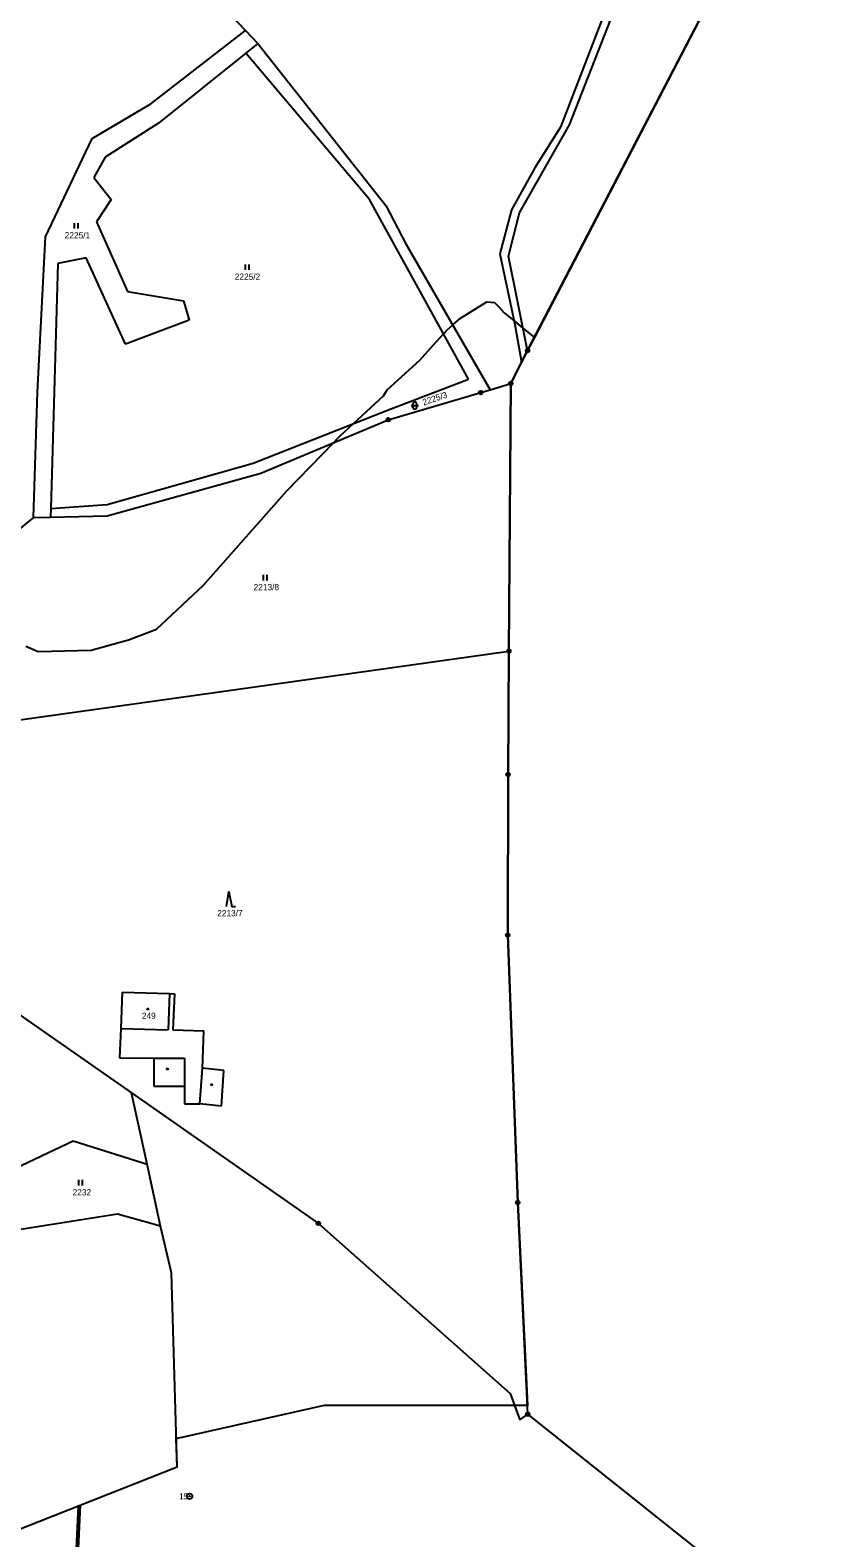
# Model space of a CAD drawing. Extents: x -439246 to -433691, y -1130252 to -1121148.
# Drawn here: x -434468.1 to -434252.2, y -1127036.2 to -1126624.9 of the extents above; entities that cross this region are included whole.
import ezdxf

# ---------------------------------------------------------------- set-up
doc = ezdxf.new("R2010")
doc.units = 0
for name, color, linetype in [('Vrstva 1', 7, 'Continuous'), ('Vrstva 13', 7, 'Continuous'), ('Vrstva 17', 7, 'Continuous'), ('Vrstva 18', 7, 'Continuous'), ('Vrstva 19', 7, 'Continuous'), ('Vrstva 24', 7, 'Continuous'), ('Vrstva 25', 7, 'Continuous'), ('Vrstva 3', 7, 'Continuous'), ('Vrstva 30', 7, 'Continuous'), ('Vrstva 37', 7, 'Continuous'), ('Vrstva 4', 7, 'Continuous'), ('Vrstva 52', 7, 'Continuous')]:
    doc.layers.add(name, color=color, linetype=linetype)

msp = doc.modelspace()

# ---------------------------------------------------------------- linework, layer by layer
at = {"layer": 'Vrstva 1'}
for points in [[(-434297.03, -1126582.55), (-434323.46, -1126651.35)], [(-434432.31, -1126600.98), (-434409.41, -1126624.99)], [(-434321.02, -1126650.72), (-434308.02, -1126617.47)], [(-434435.2, -1126644.93), (-434409.41, -1126624.99)], [(-434409.41, -1126624.99), (-434406.01, -1126628.55)], [(-434406.01, -1126628.55), (-434409.26, -1126631.15)], [(-434406.01, -1126628.55), (-434371.13, -1126672.74)], [(-434409.26, -1126631.15), (-434433.12, -1126650.24)], [(-434375.56, -1126671.06), (-434409.26, -1126631.15)], [(-434451.21, -1126654.44), (-434435.2, -1126644.93)], [(-434433.12, -1126650.24), (-434447.69, -1126659.54)], [(-434334.67, -1126674.67), (-434321.02, -1126650.72)], [(-434323.46, -1126651.35), (-434330.47, -1126662.43)], [(-434463.95, -1126681.29), (-434451.21, -1126654.44)], [(-434447.69, -1126659.54), (-434450.71, -1126665.04)], [(-434450.71, -1126665.04), (-434446.03, -1126671.09)], [(-434330.47, -1126662.43), (-434336.83, -1126673.89)], [(-434446.03, -1126671.09), (-434449.99, -1126677.2)], [(-434348.54, -1126720.12), (-434375.56, -1126671.06)], [(-434371.13, -1126672.74), (-434365.68, -1126683.16)], [(-434336.83, -1126673.89), (-434340.03, -1126685.91)], [(-434449.99, -1126677.2), (-434441.52, -1126696.17)], [(-434337.69, -1126686.57), (-434334.67, -1126674.67)], [(-434466.13, -1126723.59), (-434463.95, -1126681.29)], [(-434365.68, -1126683.16), (-434342.66, -1126722.96)], [(-434340.03, -1126685.91), (-434335.91, -1126705.14)], [(-434332.47, -1126712.3), (-434337.69, -1126686.57)], [(-434460.54, -1126688.51), (-434462.47, -1126755.41)], [(-434452.88, -1126686.99), (-434460.54, -1126688.51)], [(-434442.1, -1126710.52), (-434452.88, -1126686.99)], [(-434441.52, -1126696.17), (-434426.3, -1126698.76)], [(-434426.3, -1126698.76), (-434424.74, -1126703.98)], [(-434424.74, -1126703.98), (-434442.1, -1126710.52)], [(-434335.91, -1126705.14), (-434334.07, -1126715.44)], [(-434467.23, -1126757.86), (-434466.13, -1126723.59)], [(-434371.08, -1126728.72), (-434348.54, -1126720.12)], [(-434345.24, -1126723.73), (-434342.66, -1126722.96)], [(-434342.66, -1126722.96), (-434337.03, -1126721.26)], [(-434370.45, -1126731.15), (-434345.24, -1126723.73)], [(-434407.32, -1126743.02), (-434371.08, -1126728.72)], [(-434405.23, -1126745.71), (-434370.45, -1126731.15)], [(-434447.14, -1126754.32), (-434407.32, -1126743.02)], [(-434447.15, -1126757.39), (-434405.23, -1126745.71)], [(-434462.47, -1126755.41), (-434462.54, -1126757.75)], [(-434462.47, -1126755.41), (-434447.14, -1126754.32)], [(-434467.23, -1126757.86), (-434493.42, -1126779.2)], [(-434467.23, -1126757.86), (-434462.54, -1126757.75)], [(-434462.54, -1126757.75), (-434447.15, -1126757.39)], [(-434487.24, -1126815.29), (-434337.54, -1126794.31)], [(-434443.02, -1126887.35), (-434443.4, -1126897.22)], [(-434443.02, -1126887.35), (-434430.08, -1126887.72)], [(-434430.08, -1126887.72), (-434428.78, -1126887.76)], [(-434428.78, -1126887.76), (-434429.16, -1126897.63)], [(-434473.84, -1126891.48), (-434440.5, -1126914.78)], [(-434443.4, -1126897.22), (-434443.71, -1126905.28)], [(-434429.16, -1126897.63), (-434420.72, -1126897.87)], [(-434421.15, -1126908.06), (-434420.72, -1126897.87)], [(-434443.71, -1126905.28), (-434434.37, -1126905.35)], [(-434434.37, -1126905.35), (-434434.37, -1126913)], [(-434415.29, -1126908.72), (-434421.15, -1126908.06)], [(-434415.95, -1126918.41), (-434415.29, -1126908.72)], [(-434436.24, -1126934.28), (-434440.5, -1126914.78)], [(-434440.5, -1126914.78), (-434389.49, -1126950.42)], [(-434434.37, -1126913), (-434426.02, -1126913)], [(-434426.02, -1126913), (-434426.02, -1126917.75)], [(-434426.02, -1126917.75), (-434421.81, -1126917.75)], [(-434415.95, -1126918.41), (-434421.81, -1126917.75)], [(-434473.8, -1126936.18), (-434456.38, -1126927.89)], [(-434456.38, -1126927.89), (-434436.24, -1126934.28)], [(-434432.57, -1126951.13), (-434436.24, -1126934.28)], [(-434444.33, -1126947.84), (-434471.79, -1126952.28)], [(-434432.57, -1126951.13), (-434444.33, -1126947.84)], [(-434429.58, -1126963.91), (-434432.57, -1126951.13)], [(-434389.49, -1126950.42), (-434337.22, -1126996.79)], [(-434428.05, -1127016.78), (-434429.58, -1126963.91)], [(-434337.22, -1126996.79), (-434334.53, -1127004.02)], [(-434334.53, -1127004.02), (-434332.39, -1127002.45)], [(-434473.08, -1127034.61), (-434428.05, -1127016.78)]]:
    msp.add_lwpolyline(points, dxfattribs=at)
at = {"layer": 'Vrstva 13'}
for points in [[(-434332.47, -1126712.3), (-434278.44, -1126608.36)], [(-434334.07, -1126715.44), (-434332.47, -1126712.3)], [(-434337.03, -1126721.26), (-434334.07, -1126715.44)], [(-434337.54, -1126794.31), (-434337.03, -1126721.26)], [(-434337.77, -1126827.95), (-434337.54, -1126794.31)], [(-434337.87, -1126871.8), (-434337.77, -1126827.95)], [(-434335.13, -1126944.69), (-434337.87, -1126871.8)], [(-434332.39, -1127002.45), (-434335.13, -1126944.69)], [(-434253.54, -1127065.25), (-434332.39, -1127002.45)]]:
    msp.add_lwpolyline(points, dxfattribs=at)
at = {"layer": 'Vrstva 24'}
for centre, radius in [((-434332.47, -1126712.3), 0.5), ((-434332.47, -1126712.3), 0.1), ((-434345.24, -1126723.73), 0.5), ((-434337.03, -1126721.26), 0.5), ((-434337.03, -1126721.26), 0.1), ((-434345.24, -1126723.73), 0.1), ((-434370.45, -1126731.15), 0.5), ((-434370.45, -1126731.15), 0.1), ((-434337.54, -1126794.31), 0.5), ((-434337.54, -1126794.31), 0.1), ((-434337.77, -1126827.95), 0.5), ((-434337.77, -1126827.95), 0.1), ((-434337.87, -1126871.8), 0.5), ((-434337.87, -1126871.8), 0.1), ((-434335.13, -1126944.69), 0.5), ((-434335.13, -1126944.69), 0.1), ((-434389.49, -1126950.42), 0.5), ((-434389.49, -1126950.42), 0.1), ((-434332.39, -1127002.45), 0.5), ((-434332.39, -1127002.45), 0.1), ((-434424.64, -1127024.85), 0.75), ((-434424.64, -1127024.85), 0.1)]:
    msp.add_circle(centre, radius, dxfattribs=at)
at = {"layer": 'Vrstva 25'}
for p, q in [((-434456, -1126678.99), (-434456, -1126677.49)), ((-434455, -1126678.99), (-434455, -1126677.49)), ((-434409.39, -1126690.28), (-434409.39, -1126688.78)), ((-434408.39, -1126690.28), (-434408.39, -1126688.78)), ((-434364.23, -1126727.3), (-434362.23, -1126727.3)), ((-434363.73, -1126727.8), (-434363.73, -1126726.8)), ((-434362.73, -1126726.8), (-434362.73, -1126727.8)), ((-434404.46, -1126774.97), (-434404.46, -1126773.47)), ((-434403.46, -1126774.97), (-434403.46, -1126773.47)), ((-434454.85, -1126940.06), (-434454.85, -1126938.56)), ((-434453.85, -1126940.06), (-434453.85, -1126938.56))]:
    msp.add_line(p, q, dxfattribs=at)
msp.add_lwpolyline([(-434414.59, -1126863.93), (-434413.89, -1126859.93), (-434413.09, -1126863.93), (-434412.09, -1126863.93)], dxfattribs=at)
for centre in [(-434436.02, -1126891.91), (-434430.67, -1126908.28), (-434418.61, -1126912.55)]:
    msp.add_circle(centre, 0.175, dxfattribs=at)
for centre, start, end in [((-434363.23, -1126726.8), 0, 180), ((-434363.23, -1126727.8), 180, 0)]:
    msp.add_arc(centre, 0.5, start, end, dxfattribs=at)
at = {"layer": 'Vrstva 3'}
for points in [[(-434443.02, -1126887.35), (-434443.4, -1126897.22)], [(-434443.02, -1126887.35), (-434430.08, -1126887.72)], [(-434430.08, -1126887.72), (-434430.46, -1126897.59)], [(-434443.4, -1126897.22), (-434430.46, -1126897.59)]]:
    msp.add_lwpolyline(points, dxfattribs=at)
at = {"layer": 'Vrstva 30'}
msp.add_lwpolyline([(-434449.14, -1127211.61), (-434450.17, -1127173.39), (-434453.98, -1127095.19), (-434456.08, -1127052.87), (-434454.9, -1127027.41), (-434454.49, -1127027.25), (-434455.68, -1127052.87)], dxfattribs=at)
at = {"layer": 'Vrstva 37'}
msp.add_circle((-434436.02, -1126891.91), 0.175, dxfattribs=at)
at = {"layer": 'Vrstva 4'}
for points in [[(-434430.08, -1126887.72), (-434430.46, -1126897.59)], [(-434443.4, -1126897.22), (-434430.46, -1126897.59)], [(-434434.37, -1126905.35), (-434426.02, -1126905.35)], [(-434426.02, -1126905.35), (-434426.02, -1126913)], [(-434421.81, -1126917.75), (-434421.15, -1126908.06)]]:
    msp.add_lwpolyline(points, dxfattribs=at)
at = {"layer": 'Vrstva 52'}
for points in [[(-434310.4, -1126239.89), (-434308.74, -1126247.73), (-434262.39, -1126371.54), (-434258.71, -1126381.34), (-434256.43, -1126387.44), (-434252.21, -1126398.7), (-434256.07, -1126476.95), (-434256.82, -1126491.93), (-434267.54, -1126549.67), (-434278.44, -1126608.36), (-434330.61, -1126708.73)], [(-434469.32, -1126792.94), (-434465.93, -1126794.42), (-434451.51, -1126794), (-434441.33, -1126791.24), (-434433.69, -1126788.27), (-434420.97, -1126776.4), (-434398.07, -1126750.53), (-434385.27, -1126737.36), (-434384.27, -1126736.32), (-434383.65, -1126735.68), (-434379.9, -1126732.2), (-434371.77, -1126724.66), (-434370.71, -1126722.96), (-434361.81, -1126714.9), (-434358.07, -1126710.73), (-434355.37, -1126707.71), (-434355.04, -1126707.34), (-434354.6, -1126706.84), (-434352.87, -1126705.31), (-434350.78, -1126703.45), (-434343.57, -1126699), (-434341.45, -1126699.21), (-434340.25, -1126700.48), (-434338.86, -1126701.96), (-434336.11, -1126704.22), (-434333.71, -1126706.19), (-434330.61, -1126708.73)], [(-434330.61, -1126708.73), (-434332.47, -1126712.3), (-434334.07, -1126715.44), (-434337.03, -1126721.26), (-434337.54, -1126794.31), (-434337.77, -1126827.95), (-434337.87, -1126871.8), (-434335.13, -1126944.69), (-434332.69, -1126996.12), (-434332.5, -1127000.19)], [(-434473.08, -1127034.61), (-434428.05, -1127016.78), (-434428.27, -1127009.06), (-434387.88, -1127000), (-434375, -1127000), (-434336.02, -1127000), (-434332.73, -1127000), (-434332.5, -1127000.19)]]:
    msp.add_lwpolyline(points, dxfattribs=at)

# ---------------------------------------------------------------- texts
at = {"layer": 'Vrstva 17'}
msp.add_text('15', height=1.7, dxfattribs=at).set_placement((-434427.5, -1127025.7))
at = {"layer": 'Vrstva 18'}
for s, p in [('2225/1', (-434458.7, -1126681.69)), ('2225/2', (-434412.32, -1126692.98)), ('2213/8', (-434407.17, -1126777.67)), ('2213/7', (-434417.1, -1126866.63)), ('2232', (-434456.54, -1126942.76))]:
    msp.add_text(s, height=1.7, dxfattribs=at).set_placement(p)
msp.add_text('2225/3', height=1.7, rotation=18.8933, dxfattribs=at).set_placement((-434360.78, -1126727.29))
at = {"layer": 'Vrstva 19'}
msp.add_text('249', height=1.7, dxfattribs=at).set_placement((-434437.66, -1126894.61))

doc.saveas('drawing.dxf')
